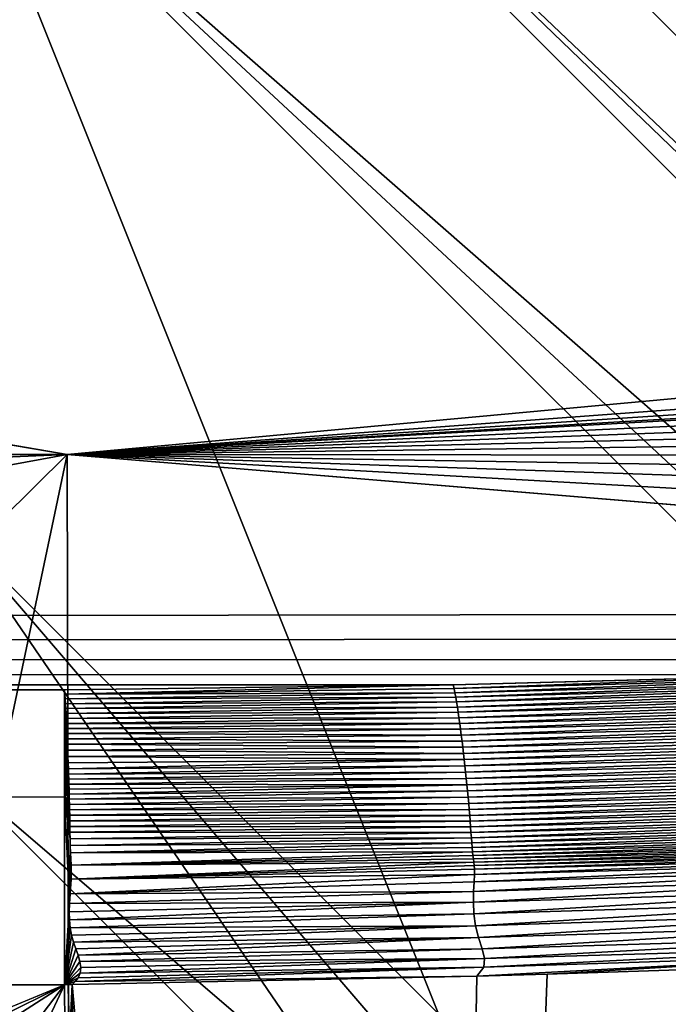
# Model space of a CAD drawing. Extents: x -250 to 250, y -430 to 356.
# Tile 525 of 656: x 225.14 to 226.47, y -363.68 to -361.66. Entities that reach past the tile are written whole.
import ezdxf

# ---------------------------------------------------------------- set-up
doc = ezdxf.new("R2010")
doc.units = 0
doc.header["$LTSCALE"] = 26.699852
for name, color, linetype in [('4392', 7, 'CONTINUOUS'), ('4540', 7, 'CONTINUOUS'), ('4651', 7, 'CONTINUOUS'), ('4696', 7, 'CONTINUOUS'), ('4702', 7, 'CONTINUOUS'), ('4710', 7, 'CONTINUOUS'), ('4769', 7, 'CONTINUOUS'), ('4772', 7, 'CONTINUOUS'), ('4773', 7, 'CONTINUOUS'), ('4815', 7, 'CONTINUOUS'), ('4828', 7, 'CONTINUOUS'), ('4838', 7, 'CONTINUOUS'), ('4878', 7, 'CONTINUOUS'), ('4910', 7, 'CONTINUOUS'), ('4956', 7, 'CONTINUOUS'), ('4958', 7, 'CONTINUOUS'), ('5004', 7, 'CONTINUOUS'), ('5033', 7, 'CONTINUOUS'), ('5060', 7, 'CONTINUOUS'), ('5064', 7, 'CONTINUOUS'), ('5117', 7, 'CONTINUOUS')]:
    doc.layers.add(name, color=color, linetype=linetype)

msp = doc.modelspace()

# ---------------------------------------------------------------- linework, layer by layer
at = {"layer": '4392', "color": 7, "linetype": 'CONTINUOUS'}
for points in [[(228, -366.2, -14.45), (228, -366.2, -13.45), (224.9998, -363.2, -13.45), (228, -366.2, -14.45)], [(225.0002, -363.2, -14.45), (228, -366.2, -14.45), (224.9998, -363.2, -13.45), (225.0002, -363.2, -14.45)]]:
    msp.add_3dface(points, dxfattribs=at)
at = {"layer": '4540', "color": 7, "linetype": 'CONTINUOUS'}
for points in [[(224.9981, -360.2, -16), (233.5407, -359.8345, -13.5298), (230.8187, -362.3727, -14.9044), (224.9981, -360.2, -16)], [(230.2099, -363.224, -15.128), (224.9981, -360.2, -16), (230.8187, -362.3727, -14.9044), (230.2099, -363.224, -15.128)]]:
    msp.add_3dface(points, dxfattribs=at)
at = {"layer": '4651', "color": 7, "linetype": 'CONTINUOUS'}
for points in [[(225.0001, -362.7, -14.45), (228.5, -366.2, -14.45), (225.0002, -363.2, -14.45), (225.0001, -362.7, -14.45)], [(225.0002, -363.2, -14.45), (228.5, -366.2, -14.45), (228, -366.2, -14.45), (225.0002, -363.2, -14.45)]]:
    msp.add_3dface(points, dxfattribs=at)
at = {"layer": '4696', "color": 7, "linetype": 'CONTINUOUS'}
for points in [[(228, -366.2, -13.45), (224.9999, -362.7, -13.45), (224.9998, -363.2, -13.45), (228, -366.2, -13.45)], [(224.9999, -362.7, -13.45), (228, -366.2, -13.45), (228.5, -366.2, -13.45), (224.9999, -362.7, -13.45)]]:
    msp.add_3dface(points, dxfattribs=at)
at = {"layer": '4702', "color": 7, "linetype": 'CONTINUOUS'}
for points in [[(225, -358.1, 13.9), (225, -373.8574, 13.9), (234.8285, -373.9284, 9.8298), (225, -358.1, 13.9)], [(238.9, -360.5401, 0), (225, -358.1, 13.9), (238.9, -374.1), (238.9, -360.5401, 0)], [(238.9, -374.1), (225, -358.1, 13.9), (234.8285, -373.9284, 9.8298), (238.9, -374.1)]]:
    msp.add_3dface(points, dxfattribs=at)
at = {"layer": '4710', "color": 7, "linetype": 'CONTINUOUS'}
for points in [[(224.9981, -360.2, -16), (230.2099, -363.224, -15.128), (225, -360.2, -17), (224.9981, -360.2, -16)], [(225, -360.2, -17), (230.2099, -363.224, -15.128), (231, -366.2, -17), (225, -360.2, -17)]]:
    msp.add_3dface(points, dxfattribs=at)
at = {"layer": '4769', "color": 7, "linetype": 'CONTINUOUS'}
for points in [[(225.0003, -361.2, -18), (226.45, -364.8225, -18), (224.9994, -364.2, -18), (225.0003, -361.2, -18)], [(225.0003, -361.2, -18), (230, -366.2, -18), (226.45, -364.8225, -18), (225.0003, -361.2, -18)]]:
    msp.add_3dface(points, dxfattribs=at)
at = {"layer": '4772', "color": 7, "linetype": 'CONTINUOUS'}
for points in [[(225, -360.4929, -17.7071), (230.7071, -366.2, -17.7071), (225.0003, -361.2, -18), (225, -360.4929, -17.7071)], [(230, -366.2, -18), (225.0003, -361.2, -18), (230.3827, -366.2, -17.9239), (230, -366.2, -18)], [(225.0003, -361.2, -18), (230.7071, -366.2, -17.7071), (230.3827, -366.2, -17.9239), (225.0003, -361.2, -18)]]:
    msp.add_3dface(points, dxfattribs=at)
at = {"layer": '4773', "color": 7, "linetype": 'CONTINUOUS'}
for points in [[(225, -360.2, -17), (231, -366.2, -17), (225, -360.4929, -17.7071), (225, -360.2, -17)], [(231, -366.2, -17), (230.9239, -366.2, -17.3827), (225, -360.4929, -17.7071), (231, -366.2, -17)], [(230.9239, -366.2, -17.3827), (230.7071, -366.2, -17.7071), (225, -360.4929, -17.7071), (230.9239, -366.2, -17.3827)]]:
    msp.add_3dface(points, dxfattribs=at)
at = {"layer": '4815', "color": 7, "linetype": 'CONTINUOUS'}
for points in [[(224.9999, -362.7, -13.45), (228.5, -366.2, -13.45), (224.9998, -362.7, -12.6), (224.9999, -362.7, -13.45)], [(228.5, -366.2, -13.45), (228.5, -366.2, -12.1041), (224.9998, -362.7, -12.6), (228.5, -366.2, -13.45)]]:
    msp.add_3dface(points, dxfattribs=at)
at = {"layer": '4828', "color": 7, "linetype": 'CONTINUOUS'}
for points in [[(224.9999, -362.7, -15.95), (226.45, -364.8225, -15.95), (228.5, -366.2, -15.95), (224.9999, -362.7, -15.95)], [(226.45, -364.8225, -15.95), (224.9999, -362.7, -15.95), (225.0006, -364.2, -15.95), (226.45, -364.8225, -15.95)]]:
    msp.add_3dface(points, dxfattribs=at)
at = {"layer": '4838', "color": 7, "linetype": 'CONTINUOUS'}
msp.add_3dface([(228.5, -366.2, -12.1041), (225.0003, -369.7, -12.6), (224.9998, -362.7, -12.6), (228.5, -366.2, -12.1041)], dxfattribs=at)
at = {"layer": '4878', "color": 7, "linetype": 'CONTINUOUS'}
for points in [[(224.9999, -362.7, -15.95), (228.5, -366.2, -15.95), (225.0001, -362.7, -14.45), (224.9999, -362.7, -15.95)], [(228.5, -366.2, -15.95), (228.5, -366.2, -14.45), (225.0001, -362.7, -14.45), (228.5, -366.2, -15.95)]]:
    msp.add_3dface(points, dxfattribs=at)
at = {"layer": '4910', "color": 7, "linetype": 'CONTINUOUS'}
for points in [[(225.2385, -362.5509, 13.998), (211.0085, -360.133, 0.4886), (117.5, -362.287, 12.8425), (225.2385, -362.5509, 13.998)], [(234.9296, -361.6576, 9.8693), (225.2385, -362.5509, 13.998), (236.7661, -361.6966, 10.0638), (234.9296, -361.6576, 9.8693)], [(236.7661, -361.6966, 10.0638), (225.2385, -362.5509, 13.998), (236.2093, -361.8326, 10.7309), (236.7661, -361.6966, 10.0638)], [(236.2093, -361.8326, 10.7309), (225.2385, -362.5509, 13.998), (235.8015, -361.9258, 11.1778), (236.2093, -361.8326, 10.7309)], [(235.8015, -361.9258, 11.1778), (225.2385, -362.5509, 13.998), (235.6183, -361.9659, 11.3682), (235.8015, -361.9258, 11.1778)], [(235.6183, -361.9659, 11.3682), (225.2385, -362.5509, 13.998), (234.9945, -362.0954, 11.9726), (235.6183, -361.9659, 11.3682)], [(234.9945, -362.0954, 11.9726), (225.2385, -362.5509, 13.998), (234.3392, -362.2201, 12.5421), (234.9945, -362.0954, 11.9726)], [(234.3392, -362.2201, 12.5421), (225.2385, -362.5509, 13.998), (233.6534, -362.3392, 13.0749), (234.3392, -362.2201, 12.5421)], [(117.5, -363.0308, 15.9865), (225.2385, -362.5509, 13.998), (117.5, -362.287, 12.8425), (117.5, -363.0308, 15.9865)], [(233.6534, -362.3392, 13.0749), (225.2385, -362.5509, 13.998), (232.9389, -362.4517, 13.5691), (233.6534, -362.3392, 13.0749)], [(232.9389, -362.4517, 13.5691), (225.2385, -362.5509, 13.998), (232.2017, -362.5564, 14.0216), (232.9389, -362.4517, 13.5691)], [(225.2385, -362.5509, 13.998), (117.5, -363.0308, 15.9865), (229.1551, -362.8762, 15.3605), (225.2385, -362.5509, 13.998)], [(232.2017, -362.5564, 14.0216), (225.2385, -362.5509, 13.998), (231.4494, -362.6522, 14.429), (232.2017, -362.5564, 14.0216)], [(231.4494, -362.6522, 14.429), (225.2385, -362.5509, 13.998), (230.689, -362.7377, 14.7883), (231.4494, -362.6522, 14.429)], [(230.689, -362.7377, 14.7883), (225.2385, -362.5509, 13.998), (229.9243, -362.8124, 15.0983), (230.689, -362.7377, 14.7883)], [(229.9243, -362.8124, 15.0983), (225.2385, -362.5509, 13.998), (229.1551, -362.8762, 15.3605), (229.9243, -362.8124, 15.0983)], [(229.1551, -362.8762, 15.3605), (117.5, -363.0308, 15.9865), (228.3818, -362.9292, 15.5765), (229.1551, -362.8762, 15.3605)], [(228.3818, -362.9292, 15.5765), (117.5, -363.0308, 15.9865), (227.6046, -362.9716, 15.7483), (228.3818, -362.9292, 15.5765)], [(227.6046, -362.9716, 15.7483), (117.5, -363.0308, 15.9865), (226.8219, -363.0034, 15.8766), (227.6046, -362.9716, 15.7483)], [(226.8219, -363.0034, 15.8766), (117.5, -363.0308, 15.9865), (226.0316, -363.0246, 15.9616), (226.8219, -363.0034, 15.8766)], [(117.5, -363.0308, 15.9865), (118.3512, -363.0334, 15.9969), (226.0316, -363.0246, 15.9616), (117.5, -363.0308, 15.9865)], [(118.3512, -363.0334, 15.9969), (119.183, -363.035, 16.0032), (226.0316, -363.0246, 15.9616), (118.3512, -363.0334, 15.9969)], [(119.183, -363.035, 16.0032), (225.2327, -363.035, 16.0032), (226.0316, -363.0246, 15.9616), (119.183, -363.035, 16.0032)]]:
    msp.add_3dface(points, dxfattribs=at)
at = {"layer": '4956', "color": 7, "linetype": 'CONTINUOUS'}
for points in [[(225.2327, -363.035, 16.0032), (119.183, -363.4921, 16.4975), (225.2327, -363.255, 16.362), (225.2327, -363.035, 16.0032)], [(225.2327, -363.035, 16.0032), (119.183, -363.035, 16.0032), (119.183, -363.4921, 16.4975), (225.2327, -363.035, 16.0032)], [(225.2327, -363.255, 16.362), (119.183, -363.641, 16.5298), (225.2327, -363.641, 16.5298), (225.2327, -363.255, 16.362)], [(119.183, -363.4921, 16.4975), (119.183, -363.641, 16.5298), (225.2327, -363.255, 16.362), (119.183, -363.4921, 16.4975)]]:
    msp.add_3dface(points, dxfattribs=at)
at = {"layer": '4958', "color": 7, "linetype": 'CONTINUOUS'}
for points in [[(225.2327, -363.641, 16.5298), (119.183, -363.641, 16.5298), (195.277, -376.0664, 17.8358), (225.2327, -363.641, 16.5298)], [(198.3256, -377.1033, 17.9448), (225.2327, -363.641, 16.5298), (195.277, -376.0664, 17.8358), (198.3256, -377.1033, 17.9448)], [(200.0949, -379.7293, 18.2208), (225.2327, -363.641, 16.5298), (198.3256, -377.1033, 17.9448), (200.0949, -379.7293, 18.2208)], [(203.2155, -392.5658, 19.5699), (225.2327, -363.641, 16.5298), (200.0949, -379.7293, 18.2208), (203.2155, -392.5658, 19.5699)], [(205.5595, -405.8624, 20.9675), (225.2327, -363.641, 16.5298), (203.2155, -392.5658, 19.5699), (205.5595, -405.8624, 20.9675)], [(225.6573, -423.5304, 22.8245), (225.2327, -363.641, 16.5298), (205.5595, -405.8624, 20.9675), (225.6573, -423.5304, 22.8245)], [(225.2327, -363.641, 16.5298), (225.6573, -423.5304, 22.8245), (225.4273, -385.4355, 18.8205), (225.2327, -363.641, 16.5298)]]:
    msp.add_3dface(points, dxfattribs=at)
at = {"layer": '5004', "color": 7, "linetype": 'CONTINUOUS'}
for points in [[(225.2486, -363.6407, 16.5296), (225.4273, -385.4355, 18.8205), (224.8915, -371.5292, 17.3714), (225.2486, -363.6407, 16.5296)], [(225.2327, -363.641, 16.5298), (225.4273, -385.4355, 18.8205), (225.2407, -363.6409, 16.5298), (225.2327, -363.641, 16.5298)], [(225.2407, -363.6409, 16.5298), (225.4273, -385.4355, 18.8205), (225.2486, -363.6407, 16.5296), (225.2407, -363.6409, 16.5298)]]:
    msp.add_3dface(points, dxfattribs=at)
at = {"layer": '5033', "color": 7, "linetype": 'CONTINUOUS'}
for points in [[(225.2327, -363.035, 16.0032), (225.2327, -363.255, 16.362), (225.2335, -363.0438, 16.0351), (225.2327, -363.035, 16.0032)], [(225.2335, -363.0438, 16.0351), (225.2327, -363.255, 16.362), (225.2342, -363.0533, 16.0645), (225.2335, -363.0438, 16.0351)], [(225.2342, -363.0533, 16.0645), (225.2327, -363.255, 16.362), (225.2349, -363.0633, 16.0913), (225.2342, -363.0533, 16.0645)], [(225.2349, -363.0633, 16.0913), (225.2327, -363.255, 16.362), (225.2356, -363.0735, 16.1158), (225.2349, -363.0633, 16.0913)], [(225.2356, -363.0735, 16.1158), (225.2327, -363.255, 16.362), (225.2361, -363.0837, 16.1379), (225.2356, -363.0735, 16.1158)], [(225.2361, -363.0837, 16.1379), (225.2327, -363.255, 16.362), (225.2367, -363.0938, 16.158), (225.2361, -363.0837, 16.1379)], [(225.2367, -363.0938, 16.158), (225.2327, -363.255, 16.362), (225.2372, -363.1039, 16.1765), (225.2367, -363.0938, 16.158)], [(225.2372, -363.1039, 16.1765), (225.2327, -363.255, 16.362), (225.2376, -363.114, 16.194), (225.2372, -363.1039, 16.1765)], [(225.2376, -363.114, 16.194), (225.2327, -363.255, 16.362), (225.2381, -363.1244, 16.2107), (225.2376, -363.114, 16.194)], [(225.2381, -363.1244, 16.2107), (225.2327, -363.255, 16.362), (225.2385, -363.1353, 16.2273), (225.2381, -363.1244, 16.2107)], [(225.2385, -363.1353, 16.2273), (225.2327, -363.255, 16.362), (225.239, -363.1468, 16.2437), (225.2385, -363.1353, 16.2273)], [(225.239, -363.1468, 16.2437), (225.2327, -363.255, 16.362), (225.2394, -363.159, 16.26), (225.239, -363.1468, 16.2437)], [(225.2394, -363.159, 16.26), (225.2327, -363.255, 16.362), (225.2399, -363.1719, 16.2762), (225.2394, -363.159, 16.26)], [(225.2399, -363.1719, 16.2762), (225.2327, -363.255, 16.362), (225.2403, -363.1846, 16.2915), (225.2399, -363.1719, 16.2762)], [(225.2403, -363.1846, 16.2915), (225.2327, -363.255, 16.362), (225.2407, -363.197, 16.3053), (225.2403, -363.1846, 16.2915)], [(225.2407, -363.197, 16.3053), (225.2327, -363.255, 16.362), (225.2411, -363.2082, 16.3173), (225.2407, -363.197, 16.3053)], [(225.2411, -363.2082, 16.3173), (225.2327, -363.255, 16.362), (225.2414, -363.2188, 16.3281), (225.2411, -363.2082, 16.3173)], [(225.2414, -363.2188, 16.3281), (225.2327, -363.255, 16.362), (225.2417, -363.2288, 16.338), (225.2414, -363.2188, 16.3281)], [(225.2417, -363.2288, 16.338), (225.2327, -363.255, 16.362), (225.242, -363.2389, 16.3476), (225.2417, -363.2288, 16.338)], [(225.242, -363.2389, 16.3476), (225.2327, -363.255, 16.362), (225.2423, -363.2493, 16.3569), (225.242, -363.2389, 16.3476)], [(225.2423, -363.2493, 16.3569), (225.2327, -363.255, 16.362), (225.2426, -363.2599, 16.3662), (225.2423, -363.2493, 16.3569)], [(225.2327, -363.255, 16.362), (225.2327, -363.641, 16.5298), (225.2429, -363.4743, 16.4912), (225.2327, -363.255, 16.362)], [(225.2426, -363.2599, 16.3662), (225.2327, -363.255, 16.362), (225.2429, -363.2707, 16.3752), (225.2426, -363.2599, 16.3662)], [(225.2429, -363.2707, 16.3752), (225.2327, -363.255, 16.362), (225.2432, -363.2817, 16.384), (225.2429, -363.2707, 16.3752)], [(225.2432, -363.2817, 16.384), (225.2327, -363.255, 16.362), (225.2434, -363.2928, 16.3925), (225.2432, -363.2817, 16.384)], [(225.2434, -363.2928, 16.3925), (225.2327, -363.255, 16.362), (225.2436, -363.304, 16.4008), (225.2434, -363.2928, 16.3925)], [(225.2436, -363.304, 16.4008), (225.2327, -363.255, 16.362), (225.2438, -363.3156, 16.4091), (225.2436, -363.304, 16.4008)], [(225.2438, -363.3156, 16.4091), (225.2327, -363.255, 16.362), (225.2439, -363.3278, 16.4173), (225.2438, -363.3156, 16.4091)], [(225.2439, -363.3278, 16.4173), (225.2327, -363.255, 16.362), (225.2441, -363.341, 16.4258), (225.2439, -363.3278, 16.4173)], [(225.2441, -363.341, 16.4258), (225.2327, -363.255, 16.362), (225.2429, -363.4743, 16.4912), (225.2441, -363.341, 16.4258)], [(225.2443, -363.3552, 16.4345), (225.2441, -363.341, 16.4258), (225.2429, -363.4743, 16.4912), (225.2443, -363.3552, 16.4345)], [(225.2448, -363.3702, 16.4432), (225.2443, -363.3552, 16.4345), (225.2429, -363.4743, 16.4912), (225.2448, -363.3702, 16.4432)], [(225.2463, -363.3955, 16.4568), (225.2448, -363.3702, 16.4432), (225.2429, -363.4743, 16.4912), (225.2463, -363.3955, 16.4568)], [(225.2441, -363.454, 16.4834), (225.2463, -363.3955, 16.4568), (225.2429, -363.4743, 16.4912), (225.2441, -363.454, 16.4834)], [(225.2463, -363.4238, 16.4705), (225.2463, -363.3955, 16.4568), (225.2441, -363.454, 16.4834), (225.2463, -363.4238, 16.4705)], [(225.2429, -363.4743, 16.4912), (225.2327, -363.641, 16.5298), (225.2425, -363.491, 16.4971), (225.2429, -363.4743, 16.4912)], [(225.2425, -363.491, 16.4971), (225.2327, -363.641, 16.5298), (225.243, -363.5077, 16.5024), (225.2425, -363.491, 16.4971)], [(225.243, -363.5077, 16.5024), (225.2327, -363.641, 16.5298), (225.2445, -363.5238, 16.5072), (225.243, -363.5077, 16.5024)], [(225.2445, -363.5238, 16.5072), (225.2327, -363.641, 16.5298), (225.2472, -363.5391, 16.5113), (225.2445, -363.5238, 16.5072)], [(225.2472, -363.5391, 16.5113), (225.2327, -363.641, 16.5298), (225.2511, -363.5534, 16.5147), (225.2472, -363.5391, 16.5113)], [(225.2511, -363.5534, 16.5147), (225.2327, -363.641, 16.5298), (225.2558, -363.5671, 16.5177), (225.2511, -363.5534, 16.5147)], [(225.2558, -363.5671, 16.5177), (225.2327, -363.641, 16.5298), (225.2608, -363.5805, 16.5202), (225.2558, -363.5671, 16.5177)], [(225.2608, -363.5805, 16.5202), (225.2327, -363.641, 16.5298), (225.2646, -363.5935, 16.5224), (225.2608, -363.5805, 16.5202)], [(225.2646, -363.5935, 16.5224), (225.2327, -363.641, 16.5298), (225.2663, -363.6057, 16.5244), (225.2646, -363.5935, 16.5224)], [(225.2663, -363.6057, 16.5244), (225.2327, -363.641, 16.5298), (225.265, -363.617, 16.5261), (225.2663, -363.6057, 16.5244)], [(225.265, -363.617, 16.5261), (225.2327, -363.641, 16.5298), (225.2608, -363.6268, 16.5276), (225.265, -363.617, 16.5261)], [(225.2608, -363.6268, 16.5276), (225.2327, -363.641, 16.5298), (225.2548, -363.6348, 16.5288), (225.2608, -363.6268, 16.5276)], [(225.2327, -363.641, 16.5298), (225.2486, -363.6407, 16.5296), (225.2548, -363.6348, 16.5288), (225.2327, -363.641, 16.5298)], [(225.2327, -363.641, 16.5298), (225.2407, -363.6409, 16.5298), (225.2486, -363.6407, 16.5296), (225.2327, -363.641, 16.5298)]]:
    msp.add_3dface(points, dxfattribs=at)
at = {"layer": '5060', "color": 7, "linetype": 'CONTINUOUS'}
for points in [[(226.8219, -363.0034, 15.8766), (226.0316, -363.0246, 15.9616), (226.0334, -363.0322, 15.9894), (226.8219, -363.0034, 15.8766)], [(226.8249, -363.011, 15.9042), (226.8219, -363.0034, 15.8766), (226.0334, -363.0322, 15.9894), (226.8249, -363.011, 15.9042)], [(226.0351, -363.0407, 16.0162), (226.8249, -363.011, 15.9042), (226.0334, -363.0322, 15.9894), (226.0351, -363.0407, 16.0162)], [(226.8279, -363.0195, 15.931), (226.8249, -363.011, 15.9042), (226.0351, -363.0407, 16.0162), (226.8279, -363.0195, 15.931)], [(226.0316, -363.0246, 15.9616), (225.2327, -363.035, 16.0032), (225.2335, -363.0438, 16.0351), (226.0316, -363.0246, 15.9616)], [(226.0316, -363.0246, 15.9616), (225.2335, -363.0438, 16.0351), (226.0334, -363.0322, 15.9894), (226.0316, -363.0246, 15.9616)], [(225.2335, -363.0438, 16.0351), (226.0351, -363.0407, 16.0162), (226.0334, -363.0322, 15.9894), (225.2335, -363.0438, 16.0351)], [(226.0368, -363.0499, 16.0418), (226.8279, -363.0195, 15.931), (226.0351, -363.0407, 16.0162), (226.0368, -363.0499, 16.0418)], [(226.8309, -363.029, 15.957), (226.8279, -363.0195, 15.931), (226.0368, -363.0499, 16.0418), (226.8309, -363.029, 15.957)], [(226.0385, -363.0598, 16.0664), (226.8309, -363.029, 15.957), (226.0368, -363.0499, 16.0418), (226.0385, -363.0598, 16.0664)], [(226.8338, -363.0392, 15.9823), (226.8309, -363.029, 15.957), (226.0385, -363.0598, 16.0664), (226.8338, -363.0392, 15.9823)], [(225.2335, -363.0438, 16.0351), (225.2342, -363.0533, 16.0645), (226.0351, -363.0407, 16.0162), (225.2335, -363.0438, 16.0351)], [(225.2342, -363.0533, 16.0645), (226.0368, -363.0499, 16.0418), (226.0351, -363.0407, 16.0162), (225.2342, -363.0533, 16.0645)], [(225.2342, -363.0533, 16.0645), (225.2349, -363.0633, 16.0913), (226.0368, -363.0499, 16.0418), (225.2342, -363.0533, 16.0645)], [(225.2349, -363.0633, 16.0913), (226.0385, -363.0598, 16.0664), (226.0368, -363.0499, 16.0418), (225.2349, -363.0633, 16.0913)], [(226.0401, -363.0703, 16.09), (226.8338, -363.0392, 15.9823), (226.0385, -363.0598, 16.0664), (226.0401, -363.0703, 16.09)], [(226.8367, -363.05, 16.007), (226.8338, -363.0392, 15.9823), (226.0401, -363.0703, 16.09), (226.8367, -363.05, 16.007)], [(226.0418, -363.0811, 16.1128), (226.8367, -363.05, 16.007), (226.0401, -363.0703, 16.09), (226.0418, -363.0811, 16.1128)], [(226.8396, -363.0613, 16.031), (226.8367, -363.05, 16.007), (226.0418, -363.0811, 16.1128), (226.8396, -363.0613, 16.031)], [(225.2349, -363.0633, 16.0913), (225.2356, -363.0735, 16.1158), (226.0385, -363.0598, 16.0664), (225.2349, -363.0633, 16.0913)], [(225.2356, -363.0735, 16.1158), (226.0401, -363.0703, 16.09), (226.0385, -363.0598, 16.0664), (225.2356, -363.0735, 16.1158)], [(225.2356, -363.0735, 16.1158), (225.2361, -363.0837, 16.1379), (226.0401, -363.0703, 16.09), (225.2356, -363.0735, 16.1158)], [(225.2361, -363.0837, 16.1379), (226.0418, -363.0811, 16.1128), (226.0401, -363.0703, 16.09), (225.2361, -363.0837, 16.1379)], [(226.0434, -363.0923, 16.1348), (226.8396, -363.0613, 16.031), (226.0418, -363.0811, 16.1128), (226.0434, -363.0923, 16.1348)], [(226.8425, -363.0729, 16.0545), (226.8396, -363.0613, 16.031), (226.0434, -363.0923, 16.1348), (226.8425, -363.0729, 16.0545)], [(226.045, -363.1038, 16.1562), (226.8425, -363.0729, 16.0545), (226.0434, -363.0923, 16.1348), (226.045, -363.1038, 16.1562)], [(226.8454, -363.0848, 16.0774), (226.8425, -363.0729, 16.0545), (226.045, -363.1038, 16.1562), (226.8454, -363.0848, 16.0774)], [(225.2361, -363.0837, 16.1379), (225.2367, -363.0938, 16.158), (226.0418, -363.0811, 16.1128), (225.2361, -363.0837, 16.1379)], [(225.2367, -363.0938, 16.158), (226.0434, -363.0923, 16.1348), (226.0418, -363.0811, 16.1128), (225.2367, -363.0938, 16.158)], [(225.2367, -363.0938, 16.158), (225.2372, -363.1039, 16.1765), (226.0434, -363.0923, 16.1348), (225.2367, -363.0938, 16.158)], [(225.2372, -363.1039, 16.1765), (226.045, -363.1038, 16.1562), (226.0434, -363.0923, 16.1348), (225.2372, -363.1039, 16.1765)], [(226.0466, -363.1157, 16.1769), (226.8454, -363.0848, 16.0774), (226.045, -363.1038, 16.1562), (226.0466, -363.1157, 16.1769)], [(226.8482, -363.097, 16.0999), (226.8454, -363.0848, 16.0774), (226.0466, -363.1157, 16.1769), (226.8482, -363.097, 16.0999)], [(226.0481, -363.1278, 16.1971), (226.8482, -363.097, 16.0999), (226.0466, -363.1157, 16.1769), (226.0481, -363.1278, 16.1971)], [(226.8509, -363.1094, 16.122), (226.8482, -363.097, 16.0999), (226.0481, -363.1278, 16.1971), (226.8509, -363.1094, 16.122)], [(225.2372, -363.1039, 16.1765), (225.2376, -363.114, 16.194), (226.045, -363.1038, 16.1562), (225.2372, -363.1039, 16.1765)], [(225.2376, -363.114, 16.194), (226.0466, -363.1157, 16.1769), (226.045, -363.1038, 16.1562), (225.2376, -363.114, 16.194)], [(225.2376, -363.114, 16.194), (225.2381, -363.1244, 16.2107), (226.0466, -363.1157, 16.1769), (225.2376, -363.114, 16.194)], [(225.2381, -363.1244, 16.2107), (226.0481, -363.1278, 16.1971), (226.0466, -363.1157, 16.1769), (225.2381, -363.1244, 16.2107)], [(226.0496, -363.1402, 16.2167), (226.8509, -363.1094, 16.122), (226.0481, -363.1278, 16.1971), (226.0496, -363.1402, 16.2167)], [(226.8537, -363.122, 16.1437), (226.8509, -363.1094, 16.122), (226.0496, -363.1402, 16.2167), (226.8537, -363.122, 16.1437)], [(225.2381, -363.1244, 16.2107), (225.2385, -363.1353, 16.2273), (226.0481, -363.1278, 16.1971), (225.2381, -363.1244, 16.2107)], [(225.2385, -363.1353, 16.2273), (226.0496, -363.1402, 16.2167), (226.0481, -363.1278, 16.1971), (225.2385, -363.1353, 16.2273)], [(225.2385, -363.1353, 16.2273), (225.239, -363.1468, 16.2437), (226.0496, -363.1402, 16.2167), (225.2385, -363.1353, 16.2273)], [(226.0511, -363.1527, 16.2358), (226.8537, -363.122, 16.1437), (226.0496, -363.1402, 16.2167), (226.0511, -363.1527, 16.2358)], [(226.8564, -363.1348, 16.1649), (226.8537, -363.122, 16.1437), (226.0511, -363.1527, 16.2358), (226.8564, -363.1348, 16.1649)], [(226.0526, -363.1654, 16.2543), (226.8564, -363.1348, 16.1649), (226.0511, -363.1527, 16.2358), (226.0526, -363.1654, 16.2543)], [(226.8591, -363.1476, 16.1856), (226.8564, -363.1348, 16.1649), (226.0526, -363.1654, 16.2543), (226.8591, -363.1476, 16.1856)], [(225.239, -363.1468, 16.2437), (226.0511, -363.1527, 16.2358), (226.0496, -363.1402, 16.2167), (225.239, -363.1468, 16.2437)], [(225.239, -363.1468, 16.2437), (225.2394, -363.159, 16.26), (226.0511, -363.1527, 16.2358), (225.239, -363.1468, 16.2437)], [(225.2394, -363.159, 16.26), (226.0526, -363.1654, 16.2543), (226.0511, -363.1527, 16.2358), (225.2394, -363.159, 16.26)], [(226.0541, -363.1782, 16.2722), (226.8591, -363.1476, 16.1856), (226.0526, -363.1654, 16.2543), (226.0541, -363.1782, 16.2722)], [(226.8617, -363.1604, 16.2057), (226.8591, -363.1476, 16.1856), (226.0541, -363.1782, 16.2722), (226.8617, -363.1604, 16.2057)], [(225.2394, -363.159, 16.26), (225.2399, -363.1719, 16.2762), (226.0526, -363.1654, 16.2543), (225.2394, -363.159, 16.26)], [(225.2399, -363.1719, 16.2762), (226.0541, -363.1782, 16.2722), (226.0526, -363.1654, 16.2543), (225.2399, -363.1719, 16.2762)], [(225.2399, -363.1719, 16.2762), (225.2403, -363.1846, 16.2915), (226.0541, -363.1782, 16.2722), (225.2399, -363.1719, 16.2762)], [(226.0556, -363.1911, 16.2895), (226.8617, -363.1604, 16.2057), (226.0541, -363.1782, 16.2722), (226.0556, -363.1911, 16.2895)], [(226.8643, -363.1733, 16.2252), (226.8617, -363.1604, 16.2057), (226.0556, -363.1911, 16.2895), (226.8643, -363.1733, 16.2252)], [(226.057, -363.2041, 16.3061), (226.8643, -363.1733, 16.2252), (226.0556, -363.1911, 16.2895), (226.057, -363.2041, 16.3061)], [(226.8669, -363.1862, 16.2441), (226.8643, -363.1733, 16.2252), (226.057, -363.2041, 16.3061), (226.8669, -363.1862, 16.2441)], [(225.2403, -363.1846, 16.2915), (225.2407, -363.197, 16.3053), (226.0541, -363.1782, 16.2722), (225.2403, -363.1846, 16.2915)], [(225.2407, -363.197, 16.3053), (226.0556, -363.1911, 16.2895), (226.0541, -363.1782, 16.2722), (225.2407, -363.197, 16.3053)], [(225.2407, -363.197, 16.3053), (225.2411, -363.2082, 16.3173), (226.0556, -363.1911, 16.2895), (225.2407, -363.197, 16.3053)], [(225.2411, -363.2082, 16.3173), (226.057, -363.2041, 16.3061), (226.0556, -363.1911, 16.2895), (225.2411, -363.2082, 16.3173)], [(226.0584, -363.217, 16.322), (226.8669, -363.1862, 16.2441), (226.057, -363.2041, 16.3061), (226.0584, -363.217, 16.322)], [(226.8694, -363.199, 16.2623), (226.8669, -363.1862, 16.2441), (226.0584, -363.217, 16.322), (226.8694, -363.199, 16.2623)], [(225.2411, -363.2082, 16.3173), (225.2414, -363.2188, 16.3281), (226.057, -363.2041, 16.3061), (225.2411, -363.2082, 16.3173)], [(225.2414, -363.2188, 16.3281), (226.0584, -363.217, 16.322), (226.057, -363.2041, 16.3061), (225.2414, -363.2188, 16.3281)], [(225.2414, -363.2188, 16.3281), (225.2417, -363.2288, 16.338), (226.0584, -363.217, 16.322), (225.2414, -363.2188, 16.3281)], [(225.2417, -363.2288, 16.338), (226.0597, -363.23, 16.3373), (226.0584, -363.217, 16.322), (225.2417, -363.2288, 16.338)], [(226.0597, -363.23, 16.3373), (226.8694, -363.199, 16.2623), (226.0584, -363.217, 16.322), (226.0597, -363.23, 16.3373)], [(226.8719, -363.2118, 16.2798), (226.8694, -363.199, 16.2623), (226.0597, -363.23, 16.3373), (226.8719, -363.2118, 16.2798)], [(226.061, -363.2428, 16.3519), (226.8719, -363.2118, 16.2798), (226.0597, -363.23, 16.3373), (226.061, -363.2428, 16.3519)], [(226.8742, -363.2245, 16.2965), (226.8719, -363.2118, 16.2798), (226.061, -363.2428, 16.3519), (226.8742, -363.2245, 16.2965)], [(225.2417, -363.2288, 16.338), (225.242, -363.2389, 16.3476), (226.0597, -363.23, 16.3373), (225.2417, -363.2288, 16.338)], [(225.242, -363.2389, 16.3476), (225.2423, -363.2493, 16.3569), (226.0597, -363.23, 16.3373), (225.242, -363.2389, 16.3476)], [(225.2423, -363.2493, 16.3569), (226.061, -363.2428, 16.3519), (226.0597, -363.23, 16.3373), (225.2423, -363.2493, 16.3569)], [(226.0623, -363.2556, 16.3657), (226.8742, -363.2245, 16.2965), (226.061, -363.2428, 16.3519), (226.0623, -363.2556, 16.3657)], [(226.8765, -363.2371, 16.3125), (226.8742, -363.2245, 16.2965), (226.0623, -363.2556, 16.3657), (226.8765, -363.2371, 16.3125)], [(226.0634, -363.2683, 16.3788), (226.8765, -363.2371, 16.3125), (226.0623, -363.2556, 16.3657), (226.0634, -363.2683, 16.3788)], [(226.8786, -363.2494, 16.3276), (226.8765, -363.2371, 16.3125), (226.0634, -363.2683, 16.3788), (226.8786, -363.2494, 16.3276)], [(225.2423, -363.2493, 16.3569), (225.2426, -363.2599, 16.3662), (226.061, -363.2428, 16.3519), (225.2423, -363.2493, 16.3569)], [(225.2426, -363.2599, 16.3662), (226.0623, -363.2556, 16.3657), (226.061, -363.2428, 16.3519), (225.2426, -363.2599, 16.3662)], [(225.2426, -363.2599, 16.3662), (225.2429, -363.2707, 16.3752), (226.0623, -363.2556, 16.3657), (225.2426, -363.2599, 16.3662)], [(225.2429, -363.2707, 16.3752), (226.0634, -363.2683, 16.3788), (226.0623, -363.2556, 16.3657), (225.2429, -363.2707, 16.3752)], [(226.0645, -363.2807, 16.3912), (226.8786, -363.2494, 16.3276), (226.0634, -363.2683, 16.3788), (226.0645, -363.2807, 16.3912)], [(226.8806, -363.2616, 16.3419), (226.8786, -363.2494, 16.3276), (226.0645, -363.2807, 16.3912), (226.8806, -363.2616, 16.3419)], [(225.2429, -363.2707, 16.3752), (225.2432, -363.2817, 16.384), (226.0634, -363.2683, 16.3788), (225.2429, -363.2707, 16.3752)], [(225.2432, -363.2817, 16.384), (226.0645, -363.2807, 16.3912), (226.0634, -363.2683, 16.3788), (225.2432, -363.2817, 16.384)], [(226.0655, -363.293, 16.4027), (226.8806, -363.2616, 16.3419), (226.0645, -363.2807, 16.3912), (226.0655, -363.293, 16.4027)], [(226.8825, -363.2735, 16.3552), (226.8806, -363.2616, 16.3419), (226.0655, -363.293, 16.4027), (226.8825, -363.2735, 16.3552)], [(226.0664, -363.305, 16.4135), (226.8825, -363.2735, 16.3552), (226.0655, -363.293, 16.4027), (226.0664, -363.305, 16.4135)], [(226.8843, -363.2852, 16.3676), (226.8825, -363.2735, 16.3552), (226.0664, -363.305, 16.4135), (226.8843, -363.2852, 16.3676)], [(225.2432, -363.2817, 16.384), (225.2434, -363.2928, 16.3925), (226.0645, -363.2807, 16.3912), (225.2432, -363.2817, 16.384)], [(225.2434, -363.2928, 16.3925), (226.0655, -363.293, 16.4027), (226.0645, -363.2807, 16.3912), (225.2434, -363.2928, 16.3925)], [(225.2434, -363.2928, 16.3925), (225.2436, -363.304, 16.4008), (226.0655, -363.293, 16.4027), (225.2434, -363.2928, 16.3925)], [(225.2436, -363.304, 16.4008), (226.0664, -363.305, 16.4135), (226.0655, -363.293, 16.4027), (225.2436, -363.304, 16.4008)], [(226.0673, -363.3167, 16.4234), (226.8843, -363.2852, 16.3676), (226.0664, -363.305, 16.4135), (226.0673, -363.3167, 16.4234)], [(226.886, -363.2965, 16.379), (226.8843, -363.2852, 16.3676), (226.0673, -363.3167, 16.4234), (226.886, -363.2965, 16.379)], [(226.068, -363.328, 16.4325), (226.886, -363.2965, 16.379), (226.0673, -363.3167, 16.4234), (226.068, -363.328, 16.4325)], [(226.8876, -363.3076, 16.3894), (226.886, -363.2965, 16.379), (226.068, -363.328, 16.4325), (226.8876, -363.3076, 16.3894)], [(225.2436, -363.304, 16.4008), (225.2438, -363.3156, 16.4091), (226.0664, -363.305, 16.4135), (225.2436, -363.304, 16.4008)], [(225.2438, -363.3156, 16.4091), (226.0673, -363.3167, 16.4234), (226.0664, -363.305, 16.4135), (225.2438, -363.3156, 16.4091)], [(225.2438, -363.3156, 16.4091), (225.2439, -363.3278, 16.4173), (226.0673, -363.3167, 16.4234), (225.2438, -363.3156, 16.4091)], [(225.2439, -363.3278, 16.4173), (226.068, -363.328, 16.4325), (226.0673, -363.3167, 16.4234), (225.2439, -363.3278, 16.4173)], [(226.0688, -363.339, 16.4407), (226.8876, -363.3076, 16.3894), (226.068, -363.328, 16.4325), (226.0688, -363.339, 16.4407)], [(226.8891, -363.3185, 16.3985), (226.8876, -363.3076, 16.3894), (226.0688, -363.339, 16.4407), (226.8891, -363.3185, 16.3985)], [(226.0695, -363.3495, 16.4479), (226.8891, -363.3185, 16.3985), (226.0688, -363.339, 16.4407), (226.0695, -363.3495, 16.4479)], [(226.8905, -363.3291, 16.4065), (226.8891, -363.3185, 16.3985), (226.0695, -363.3495, 16.4479), (226.8905, -363.3291, 16.4065)], [(225.2439, -363.3278, 16.4173), (225.2441, -363.341, 16.4258), (226.068, -363.328, 16.4325), (225.2439, -363.3278, 16.4173)], [(225.2441, -363.341, 16.4258), (226.0688, -363.339, 16.4407), (226.068, -363.328, 16.4325), (225.2441, -363.341, 16.4258)], [(225.2441, -363.341, 16.4258), (225.2443, -363.3552, 16.4345), (226.0688, -363.339, 16.4407), (225.2441, -363.341, 16.4258)], [(225.2443, -363.3552, 16.4345), (226.0695, -363.3495, 16.4479), (226.0688, -363.339, 16.4407), (225.2443, -363.3552, 16.4345)], [(226.0702, -363.3593, 16.4541), (226.8905, -363.3291, 16.4065), (226.0695, -363.3495, 16.4479), (226.0702, -363.3593, 16.4541)], [(226.8918, -363.3391, 16.4132), (226.8905, -363.3291, 16.4065), (226.0702, -363.3593, 16.4541), (226.8918, -363.3391, 16.4132)], [(226.0711, -363.3681, 16.4595), (226.8918, -363.3391, 16.4132), (226.0702, -363.3593, 16.4541), (226.0711, -363.3681, 16.4595)], [(226.8933, -363.3481, 16.4188), (226.8918, -363.3391, 16.4132), (226.0711, -363.3681, 16.4595), (226.8933, -363.3481, 16.4188)], [(225.2443, -363.3552, 16.4345), (225.2448, -363.3702, 16.4432), (226.0695, -363.3495, 16.4479), (225.2443, -363.3552, 16.4345)], [(225.2448, -363.3702, 16.4432), (226.0702, -363.3593, 16.4541), (226.0695, -363.3495, 16.4479), (225.2448, -363.3702, 16.4432)], [(225.2448, -363.3702, 16.4432), (226.0711, -363.3681, 16.4595), (226.0702, -363.3593, 16.4541), (225.2448, -363.3702, 16.4432)], [(226.072, -363.3757, 16.4639), (226.8933, -363.3481, 16.4188), (226.0711, -363.3681, 16.4595), (226.072, -363.3757, 16.4639)], [(226.8949, -363.3558, 16.4232), (226.8933, -363.3481, 16.4188), (226.072, -363.3757, 16.4639), (226.8949, -363.3558, 16.4232)], [(226.073, -363.3826, 16.4667), (226.8949, -363.3558, 16.4232), (226.072, -363.3757, 16.4639), (226.073, -363.3826, 16.4667)], [(226.8965, -363.363, 16.425), (226.8949, -363.3558, 16.4232), (226.073, -363.3826, 16.4667), (226.8965, -363.363, 16.425)], [(225.2448, -363.3702, 16.4432), (225.2463, -363.3955, 16.4568), (226.0711, -363.3681, 16.4595), (225.2448, -363.3702, 16.4432)], [(225.2463, -363.3955, 16.4568), (226.072, -363.3757, 16.4639), (226.0711, -363.3681, 16.4595), (225.2463, -363.3955, 16.4568)], [(225.2463, -363.3955, 16.4568), (226.073, -363.3826, 16.4667), (226.072, -363.3757, 16.4639), (225.2463, -363.3955, 16.4568)], [(226.0739, -363.3894, 16.4679), (226.8965, -363.363, 16.425), (226.073, -363.3826, 16.4667), (226.0739, -363.3894, 16.4679)], [(226.898, -363.3699, 16.4241), (226.8965, -363.363, 16.425), (226.0739, -363.3894, 16.4679), (226.898, -363.3699, 16.4241)], [(226.0746, -363.3961, 16.4696), (226.898, -363.3699, 16.4241), (226.0739, -363.3894, 16.4679), (226.0746, -363.3961, 16.4696)], [(226.8994, -363.3759, 16.424), (226.898, -363.3699, 16.4241), (226.0746, -363.3961, 16.4696), (226.8994, -363.3759, 16.424)], [(226.0752, -363.4038, 16.4735), (226.8994, -363.3759, 16.424), (226.0746, -363.3961, 16.4696), (226.0752, -363.4038, 16.4735)], [(226.9008, -363.3822, 16.4276), (226.8994, -363.3759, 16.424), (226.0752, -363.4038, 16.4735), (226.9008, -363.3822, 16.4276)], [(225.2463, -363.3955, 16.4568), (226.0739, -363.3894, 16.4679), (226.073, -363.3826, 16.4667), (225.2463, -363.3955, 16.4568)], [(225.2463, -363.3955, 16.4568), (225.2463, -363.4238, 16.4705), (226.0739, -363.3894, 16.4679), (225.2463, -363.3955, 16.4568)], [(225.2463, -363.4238, 16.4705), (226.0746, -363.3961, 16.4696), (226.0739, -363.3894, 16.4679), (225.2463, -363.4238, 16.4705)], [(225.2463, -363.4238, 16.4705), (226.0752, -363.4038, 16.4735), (226.0746, -363.3961, 16.4696), (225.2463, -363.4238, 16.4705)], [(226.0745, -363.4298, 16.4836), (226.9016, -363.3916, 16.4327), (226.0752, -363.4145, 16.4787), (226.0745, -363.4298, 16.4836)], [(226.9017, -363.406, 16.4362), (226.9016, -363.3916, 16.4327), (226.0745, -363.4298, 16.4836), (226.9017, -363.406, 16.4362)], [(226.9016, -363.3916, 16.4327), (226.9008, -363.3822, 16.4276), (226.0752, -363.4145, 16.4787), (226.9016, -363.3916, 16.4327)], [(226.0752, -363.4145, 16.4787), (226.9008, -363.3822, 16.4276), (226.0752, -363.4038, 16.4735), (226.0752, -363.4145, 16.4787)], [(225.2463, -363.4238, 16.4705), (225.2441, -363.454, 16.4834), (226.0752, -363.4145, 16.4787), (225.2463, -363.4238, 16.4705)], [(225.2441, -363.454, 16.4834), (226.0745, -363.4298, 16.4836), (226.0752, -363.4145, 16.4787), (225.2441, -363.454, 16.4834)], [(225.2463, -363.4238, 16.4705), (226.0752, -363.4145, 16.4787), (226.0752, -363.4038, 16.4735), (225.2463, -363.4238, 16.4705)], [(226.0735, -363.4492, 16.4881), (226.9017, -363.406, 16.4362), (226.0745, -363.4298, 16.4836), (226.0735, -363.4492, 16.4881)], [(226.9014, -363.4248, 16.438), (226.9017, -363.406, 16.4362), (226.0735, -363.4492, 16.4881), (226.9014, -363.4248, 16.438)], [(225.2441, -363.454, 16.4834), (226.0735, -363.4492, 16.4881), (226.0745, -363.4298, 16.4836), (225.2441, -363.454, 16.4834)], [(226.0729, -363.4715, 16.4922), (226.9014, -363.4248, 16.438), (226.0735, -363.4492, 16.4881), (226.0729, -363.4715, 16.4922)], [(226.9014, -363.4467, 16.4386), (226.9014, -363.4248, 16.438), (226.0729, -363.4715, 16.4922), (226.9014, -363.4467, 16.4386)], [(225.2441, -363.454, 16.4834), (225.2429, -363.4743, 16.4912), (226.0735, -363.4492, 16.4881), (225.2441, -363.454, 16.4834)], [(225.2429, -363.4743, 16.4912), (226.0729, -363.4715, 16.4922), (226.0735, -363.4492, 16.4881), (225.2429, -363.4743, 16.4912)], [(226.0738, -363.4954, 16.4955), (226.9014, -363.4467, 16.4386), (226.0729, -363.4715, 16.4922), (226.0738, -363.4954, 16.4955)], [(226.9028, -363.4701, 16.4375), (226.9014, -363.4467, 16.4386), (226.0738, -363.4954, 16.4955), (226.9028, -363.4701, 16.4375)], [(225.2429, -363.4743, 16.4912), (225.2425, -363.491, 16.4971), (226.0729, -363.4715, 16.4922), (225.2429, -363.4743, 16.4912)], [(225.2425, -363.491, 16.4971), (225.243, -363.5077, 16.5024), (226.0729, -363.4715, 16.4922), (225.2425, -363.491, 16.4971)], [(225.243, -363.5077, 16.5024), (226.0738, -363.4954, 16.4955), (226.0729, -363.4715, 16.4922), (225.243, -363.5077, 16.5024)], [(226.0772, -363.5198, 16.4964), (226.9028, -363.4701, 16.4375), (226.0738, -363.4954, 16.4955), (226.0772, -363.5198, 16.4964)], [(226.9065, -363.4942, 16.4327), (226.9028, -363.4701, 16.4375), (226.0772, -363.5198, 16.4964), (226.9065, -363.4942, 16.4327)], [(225.243, -363.5077, 16.5024), (225.2445, -363.5238, 16.5072), (226.0738, -363.4954, 16.4955), (225.243, -363.5077, 16.5024)], [(225.2445, -363.5238, 16.5072), (226.0772, -363.5198, 16.4964), (226.0738, -363.4954, 16.4955), (225.2445, -363.5238, 16.5072)], [(226.0834, -363.544, 16.4915), (226.9065, -363.4942, 16.4327), (226.0772, -363.5198, 16.4964), (226.0834, -363.544, 16.4915)], [(226.9128, -363.5189, 16.4182), (226.9065, -363.4942, 16.4327), (226.0834, -363.544, 16.4915), (226.9128, -363.5189, 16.4182)], [(225.2445, -363.5238, 16.5072), (225.2472, -363.5391, 16.5113), (226.0772, -363.5198, 16.4964), (225.2445, -363.5238, 16.5072)], [(225.2472, -363.5391, 16.5113), (225.2511, -363.5534, 16.5147), (226.0772, -363.5198, 16.4964), (225.2472, -363.5391, 16.5113)], [(225.2511, -363.5534, 16.5147), (226.0834, -363.544, 16.4915), (226.0772, -363.5198, 16.4964), (225.2511, -363.5534, 16.5147)], [(226.0909, -363.567, 16.4805), (226.9128, -363.5189, 16.4182), (226.0834, -363.544, 16.4915), (226.0909, -363.567, 16.4805)], [(226.92, -363.5429, 16.3939), (226.9128, -363.5189, 16.4182), (226.0909, -363.567, 16.4805), (226.92, -363.5429, 16.3939)], [(225.2511, -363.5534, 16.5147), (225.2558, -363.5671, 16.5177), (226.0834, -363.544, 16.4915), (225.2511, -363.5534, 16.5147)], [(225.2558, -363.5671, 16.5177), (225.2608, -363.5805, 16.5202), (226.0834, -363.544, 16.4915), (225.2558, -363.5671, 16.5177)], [(225.2608, -363.5805, 16.5202), (226.0909, -363.567, 16.4805), (226.0834, -363.544, 16.4915), (225.2608, -363.5805, 16.5202)], [(226.0958, -363.5873, 16.4727), (226.92, -363.5429, 16.3939), (226.0909, -363.567, 16.4805), (226.0958, -363.5873, 16.4727)], [(226.925, -363.5629, 16.3763), (226.92, -363.5429, 16.3939), (226.0958, -363.5873, 16.4727), (226.925, -363.5629, 16.3763)], [(225.2608, -363.5805, 16.5202), (225.2646, -363.5935, 16.5224), (226.0909, -363.567, 16.4805), (225.2608, -363.5805, 16.5202)], [(225.2646, -363.5935, 16.5224), (226.0958, -363.5873, 16.4727), (226.0909, -363.567, 16.4805), (225.2646, -363.5935, 16.5224)], [(226.0803, -363.6237, 16.4863), (226.9247, -363.5786, 16.3899), (226.0943, -363.6049, 16.4813), (226.0803, -363.6237, 16.4863)], [(226.2247, -363.6197, 16.4741), (226.9247, -363.5786, 16.3899), (226.0803, -363.6237, 16.4863), (226.2247, -363.6197, 16.4741)], [(226.0943, -363.6049, 16.4813), (226.925, -363.5629, 16.3763), (226.0958, -363.5873, 16.4727), (226.0943, -363.6049, 16.4813)], [(226.9247, -363.5786, 16.3899), (226.925, -363.5629, 16.3763), (226.0943, -363.6049, 16.4813), (226.9247, -363.5786, 16.3899)], [(226.9121, -363.597, 16.3971), (226.9247, -363.5786, 16.3899), (226.2247, -363.6197, 16.4741), (226.9121, -363.597, 16.3971)], [(225.2646, -363.5935, 16.5224), (225.2663, -363.6057, 16.5244), (226.0958, -363.5873, 16.4727), (225.2646, -363.5935, 16.5224)], [(225.2663, -363.6057, 16.5244), (225.265, -363.617, 16.5261), (226.0958, -363.5873, 16.4727), (225.2663, -363.6057, 16.5244)], [(225.265, -363.617, 16.5261), (226.0943, -363.6049, 16.4813), (226.0958, -363.5873, 16.4727), (225.265, -363.617, 16.5261)], [(225.2608, -363.6268, 16.5276), (225.2548, -363.6348, 16.5288), (226.0943, -363.6049, 16.4813), (225.2608, -363.6268, 16.5276)], [(225.2548, -363.6348, 16.5288), (226.0803, -363.6237, 16.4863), (226.0943, -363.6049, 16.4813), (225.2548, -363.6348, 16.5288)], [(225.265, -363.617, 16.5261), (225.2608, -363.6268, 16.5276), (226.0943, -363.6049, 16.4813), (225.265, -363.617, 16.5261)], [(225.2548, -363.6348, 16.5288), (225.2486, -363.6407, 16.5296), (226.0803, -363.6237, 16.4863), (225.2548, -363.6348, 16.5288)]]:
    msp.add_3dface(points, dxfattribs=at)
at = {"layer": '5064', "color": 7, "linetype": 'CONTINUOUS'}
for points in [[(225.2385, -362.5509, 13.998), (211.0085, -363.1572, 0.4886), (211.0085, -360.133, 0.4886), (225.2385, -362.5509, 13.998)], [(234.9296, -361.6576, 9.8693), (225.2505, -368.2503, 13.9978), (225.2385, -362.5509, 13.998), (234.9296, -361.6576, 9.8693)], [(225.4928, -368.2931, 13.9913), (225.2505, -368.2503, 13.9978), (234.9296, -361.6576, 9.8693), (225.4928, -368.2931, 13.9913)], [(225.7199, -368.338, 13.9815), (225.4928, -368.2931, 13.9913), (234.9296, -361.6576, 9.8693), (225.7199, -368.338, 13.9815)], [(225.9304, -368.3848, 13.969), (225.7199, -368.338, 13.9815), (234.9296, -361.6576, 9.8693), (225.9304, -368.3848, 13.969)], [(226.1259, -368.4338, 13.9547), (225.9304, -368.3848, 13.969), (234.9296, -361.6576, 9.8693), (226.1259, -368.4338, 13.9547)], [(226.3151, -368.4856, 13.9381), (226.1259, -368.4338, 13.9547), (234.9296, -361.6576, 9.8693), (226.3151, -368.4856, 13.9381)], [(226.497, -368.5401, 13.9197), (226.3151, -368.4856, 13.9381), (234.9296, -361.6576, 9.8693), (226.497, -368.5401, 13.9197)], [(214.3399, -364.5585, 9.0753), (211.0085, -363.1572, 0.4886), (225.2385, -362.5509, 13.998), (214.3399, -364.5585, 9.0753)], [(222.1927, -365.5662, 13.7157), (214.3399, -364.5585, 9.0753), (225.2385, -362.5509, 13.998), (222.1927, -365.5662, 13.7157)], [(224.0936, -367.9921, 13.9706), (222.1927, -365.5662, 13.7157), (225.2385, -362.5509, 13.998), (224.0936, -367.9921, 13.9706)], [(225.2505, -368.2503, 13.9978), (224.0936, -367.9921, 13.9706), (225.2385, -362.5509, 13.998), (225.2505, -368.2503, 13.9978)]]:
    msp.add_3dface(points, dxfattribs=at)
at = {"layer": '5117', "color": 7, "linetype": 'CONTINUOUS'}
for points in [[(226.9121, -363.597, 16.3971), (226.2247, -363.6197, 16.4741), (225.938, -371.3973, 17.2967), (226.9121, -363.597, 16.3971)], [(226.9121, -363.597, 16.3971), (225.938, -371.3973, 17.2967), (226.9938, -371.2569, 17.1528), (226.9121, -363.597, 16.3971)], [(226.2247, -363.6197, 16.4741), (226.0803, -363.6237, 16.4863), (225.938, -371.3973, 17.2967), (226.2247, -363.6197, 16.4741)], [(225.2486, -363.6407, 16.5296), (224.8915, -371.5292, 17.3714), (225.938, -371.3973, 17.2967), (225.2486, -363.6407, 16.5296)], [(226.0803, -363.6237, 16.4863), (225.2486, -363.6407, 16.5296), (225.938, -371.3973, 17.2967), (226.0803, -363.6237, 16.4863)]]:
    msp.add_3dface(points, dxfattribs=at)

doc.saveas('drawing.dxf')
